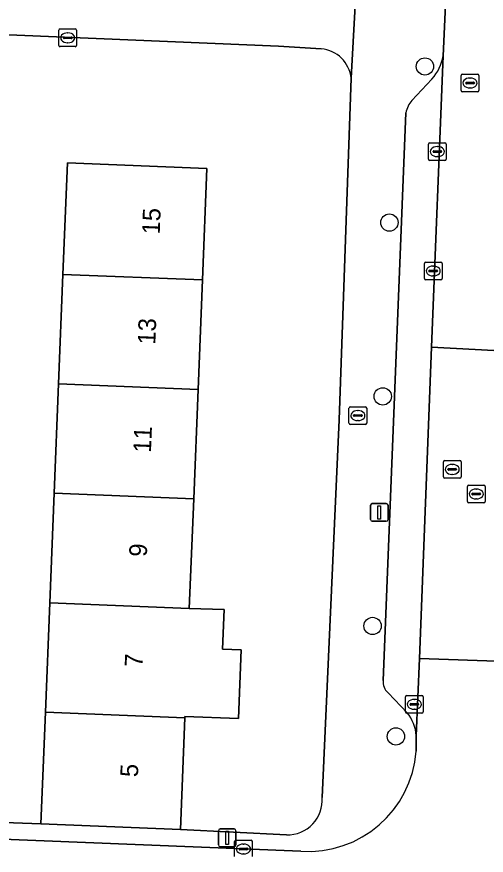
# Model space of a CAD drawing. Extents: x 160732 to 162107, y 387428 to 388479.
# Drawn here: x 161234.75 to 161261.28, y 387527.39 to 387574.75 of the extents above; entities that cross this region are included whole.
import ezdxf

# ---------------------------------------------------------------- set-up
doc = ezdxf.new("R2010")
doc.units = 0
for name, color, linetype in [('IMGEO_Boom', 7, 'Continuous'), ('IMGEO_Brandkraan', 7, 'Continuous'), ('IMGEO_Erf', 7, 'Continuous'), ('IMGEO_Kolk', 7, 'Continuous'), ('IMGEO_Lichtmast', 7, 'Continuous'), ('IMGEO_Muur', 7, 'Continuous'), ('IMGEO_Pand', 7, 'Continuous'), ('IMGEO_Pand_nummerreeks', 7, 'Continuous'), ('IMGEO_Parkeervlak_open', 7, 'Continuous'), ('IMGEO_Rijbaan_lokaal_open', 7, 'Continuous'), ('IMGEO_Rioolput', 7, 'Continuous'), ('IMGEO_Voetpad_open', 7, 'Continuous')]:
    doc.layers.add(name, color=color, linetype=linetype)

msp = doc.modelspace()

# ---------------------------------------------------------------- linework, layer by layer
at = {"layer": 'IMGEO_Boom'}
for centre in [(161257.814, 387571.946), (161255.806, 387563.132), (161255.43, 387553.312), (161254.855, 387540.341), (161256.173, 387534.1)]:
    msp.add_circle(centre, 0.489, dxfattribs=at)
at = {"layer": 'IMGEO_Brandkraan'}
for p, q in [((161253.598, 387552.727), (161254.45, 387552.727)), ((161253.523, 387551.801), (161253.523, 387552.653)), ((161253.782, 387552.221), (161253.782, 387552.233)), ((161253.825, 387552.27), (161254.223, 387552.27)), ((161254.011, 387552.507), (161254.036, 387552.507)), ((161254.266, 387552.233), (161254.266, 387552.221)), ((161254.524, 387552.653), (161254.524, 387551.801)), ((161254.22, 387552.184), (161253.822, 387552.184)), ((161254.034, 387551.947), (161254.009, 387551.947)), ((161254.45, 387551.727), (161253.598, 387551.727))]:
    msp.add_line(p, q, dxfattribs=at)
for points in [[(161253.598, 387552.727), (161254.45, 387552.727)], [(161253.523, 387551.801), (161253.523, 387552.653)], [(161254.524, 387552.653), (161254.524, 387551.801)], [(161254.45, 387551.727), (161253.598, 387551.727)]]:
    msp.add_lwpolyline(points, dxfattribs=at)
for centre, radius, start, end in [((161253.6, 387552.651), 0.0765, 91.552, 178.448), ((161253.6, 387552.651), 0.0765, 91.552, 178.448), ((161254.448, 387552.651), 0.0765, 1.552, 88.448), ((161254.448, 387552.651), 0.0765, 1.552, 88.448), ((161253.822, 387552.23), 0.0403, 85.8775, 175.7526), ((161253.819, 387552.22), 0.0366, 178.938, 274.7102), ((161254.223, 387552.227), 0.043, 264.8664, 352.4533), ((161254.227, 387552.232), 0.0386, 1.7309, 96.639), ((161253.6, 387551.803), 0.0765, 181.552, 268.448), ((161253.6, 387551.803), 0.0765, 181.552, 268.448), ((161254.448, 387551.803), 0.0765, 271.552, 358.448), ((161254.448, 387551.803), 0.0765, 271.552, 358.448)]:
    msp.add_arc(centre, radius, start, end, dxfattribs=at)
for centre, major_axis, ratio, start_param, end_param in [((161254.01, 387552.227), (-0.387, 0.002), 0.722429, 4.712389, 7.853982), ((161254.035, 387552.227), (-0.39, 0.002), 0.717154, 1.570796, 4.712389)]:
    msp.add_ellipse(centre, major_axis=major_axis, ratio=ratio, start_param=start_param, end_param=end_param, dxfattribs=at)
at = {"layer": 'IMGEO_Erf'}
for points in [[(161251.955, 387572.941), (161249.545, 387573.096), (161226.668, 387574.056)], [(161252.004, 387530.659), (161252.973, 387551.992), (161253.645, 387571.282)], [(161237.112, 387554.021), (161237.36, 387560.203), (161237.613, 387566.509), (161245.499, 387566.192), (161245.246, 387559.887), (161244.998, 387553.704), (161244.749, 387547.521), (161244.501, 387541.337), (161246.472, 387541.268), (161246.382, 387539.03), (161247.431, 387538.987), (161247.276, 387535.111), (161244.256, 387535.232), (161244.253, 387535.154), (161244, 387528.851), (161250.001, 387528.546)], [(161227.321, 387529.476), (161236.114, 387529.168), (161236.367, 387535.471), (161236.615, 387541.654), (161236.863, 387547.837), (161237.112, 387554.021)]]:
    msp.add_lwpolyline(points, dxfattribs=at)
for centre, radius, start, end in [((161251.79, 387571.083), 1.866, 6.1339, 84.9268), ((161250.052, 387530.503), 1.958, 268.4981, 4.5637)]:
    msp.add_arc(centre, radius, start, end, dxfattribs=at)
at = {"layer": 'IMGEO_Kolk'}
for p, q in [((161237.207, 387574.066), (161238.059, 387574.066)), ((161237.132, 387573.14), (161237.132, 387573.992)), ((161237.391, 387573.56), (161237.391, 387573.572)), ((161237.434, 387573.609), (161237.832, 387573.609)), ((161237.62, 387573.846), (161237.645, 387573.846)), ((161237.875, 387573.572), (161237.875, 387573.56)), ((161238.133, 387573.992), (161238.133, 387573.14)), ((161238.059, 387573.066), (161237.207, 387573.066)), ((161237.829, 387573.523), (161237.431, 387573.523)), ((161237.643, 387573.286), (161237.618, 387573.286)), ((161258.016, 387566.713), (161258.016, 387567.565)), ((161258.091, 387567.639), (161258.943, 387567.639)), ((161258.504, 387567.419), (161258.529, 387567.419)), ((161259.017, 387567.565), (161259.017, 387566.713)), ((161258.275, 387567.133), (161258.275, 387567.145)), ((161258.713, 387567.096), (161258.315, 387567.096)), ((161258.318, 387567.182), (161258.716, 387567.182)), ((161258.759, 387567.145), (161258.759, 387567.133)), ((161258.943, 387566.639), (161258.091, 387566.639)), ((161258.527, 387566.859), (161258.502, 387566.859)), ((161257.781, 387559.966), (161257.781, 387560.818)), ((161257.856, 387560.892), (161258.708, 387560.892)), ((161258.782, 387560.818), (161258.782, 387559.966)), ((161258.04, 387560.386), (161258.04, 387560.398)), ((161258.478, 387560.349), (161258.08, 387560.349)), ((161258.083, 387560.435), (161258.481, 387560.435)), ((161258.269, 387560.672), (161258.294, 387560.672)), ((161258.524, 387560.398), (161258.524, 387560.386)), ((161258.708, 387559.892), (161257.856, 387559.892)), ((161258.292, 387560.112), (161258.267, 387560.112)), ((161256.716, 387535.49), (161256.716, 387536.342)), ((161256.791, 387536.416), (161257.643, 387536.416)), ((161257.204, 387536.196), (161257.229, 387536.196)), ((161257.717, 387536.342), (161257.717, 387535.49)), ((161256.975, 387535.91), (161256.975, 387535.922)), ((161257.413, 387535.873), (161257.015, 387535.873)), ((161257.018, 387535.959), (161257.416, 387535.959)), ((161257.459, 387535.922), (161257.459, 387535.91)), ((161257.643, 387535.416), (161256.791, 387535.416)), ((161257.227, 387535.636), (161257.202, 387535.636)), ((161247.06, 387527.319), (161247.06, 387528.171)), ((161247.135, 387528.245), (161247.987, 387528.245)), ((161248.061, 387528.171), (161248.061, 387527.319)), ((161247.319, 387527.739), (161247.319, 387527.751)), ((161247.757, 387527.702), (161247.359, 387527.702)), ((161247.362, 387527.788), (161247.76, 387527.788)), ((161247.548, 387528.025), (161247.573, 387528.025)), ((161247.803, 387527.751), (161247.803, 387527.739)), ((161247.571, 387527.465), (161247.546, 387527.465))]:
    msp.add_line(p, q, dxfattribs=at)
for points in [[(161237.207, 387574.066), (161238.059, 387574.066)], [(161237.132, 387573.14), (161237.132, 387573.992)], [(161238.133, 387573.992), (161238.133, 387573.14)], [(161238.059, 387573.066), (161237.207, 387573.066)], [(161258.016, 387566.713), (161258.016, 387567.565)], [(161258.091, 387567.639), (161258.943, 387567.639)], [(161259.017, 387567.565), (161259.017, 387566.713)], [(161258.943, 387566.639), (161258.091, 387566.639)], [(161257.781, 387559.966), (161257.781, 387560.818)], [(161257.856, 387560.892), (161258.708, 387560.892)], [(161258.782, 387560.818), (161258.782, 387559.966)], [(161258.708, 387559.892), (161257.856, 387559.892)], [(161256.716, 387535.49), (161256.716, 387536.342)], [(161256.791, 387536.416), (161257.643, 387536.416)], [(161257.717, 387536.342), (161257.717, 387535.49)], [(161257.643, 387535.416), (161256.791, 387535.416)], [(161247.06, 387527.319), (161247.06, 387528.171)], [(161247.135, 387528.245), (161247.987, 387528.245)], [(161248.061, 387528.171), (161248.061, 387527.319)]]:
    msp.add_lwpolyline(points, dxfattribs=at)
for centre, radius, start, end in [((161237.209, 387573.99), 0.0765, 91.552, 178.448), ((161237.209, 387573.99), 0.0765, 91.552, 178.448), ((161238.057, 387573.99), 0.0765, 1.552, 88.448), ((161238.057, 387573.99), 0.0765, 1.552, 88.448), ((161237.431, 387573.569), 0.0403, 85.8775, 175.7526), ((161237.428, 387573.559), 0.0366, 178.938, 274.7102), ((161237.832, 387573.566), 0.043, 264.8664, 352.4533), ((161237.836, 387573.571), 0.0386, 1.7309, 96.639), ((161237.209, 387573.142), 0.0765, 181.552, 268.448), ((161237.209, 387573.142), 0.0765, 181.552, 268.448), ((161238.057, 387573.142), 0.0765, 271.552, 358.448), ((161238.057, 387573.142), 0.0765, 271.552, 358.448), ((161258.093, 387567.563), 0.0765, 91.552, 178.448), ((161258.093, 387567.563), 0.0765, 91.552, 178.448), ((161258.941, 387567.563), 0.0765, 1.552, 88.448), ((161258.941, 387567.563), 0.0765, 1.552, 88.448), ((161258.315, 387567.142), 0.0403, 85.8775, 175.7526), ((161258.312, 387567.132), 0.0366, 178.938, 274.7102), ((161258.716, 387567.139), 0.043, 264.8664, 352.4533), ((161258.72, 387567.144), 0.0386, 1.7309, 96.639), ((161258.093, 387566.715), 0.0765, 181.552, 268.448), ((161258.093, 387566.715), 0.0765, 181.552, 268.448), ((161258.941, 387566.715), 0.0765, 271.552, 358.448), ((161258.941, 387566.715), 0.0765, 271.552, 358.448), ((161257.858, 387560.816), 0.0765, 91.552, 178.448), ((161257.858, 387560.816), 0.0765, 91.552, 178.448), ((161258.706, 387560.816), 0.0765, 1.552, 88.448), ((161258.706, 387560.816), 0.0765, 1.552, 88.448), ((161258.08, 387560.395), 0.0403, 85.8775, 175.7526), ((161258.077, 387560.385), 0.0366, 178.938, 274.7102), ((161258.481, 387560.392), 0.043, 264.8664, 352.4533), ((161258.485, 387560.397), 0.0386, 1.7309, 96.639), ((161257.858, 387559.968), 0.0765, 181.552, 268.448), ((161257.858, 387559.968), 0.0765, 181.552, 268.448), ((161258.706, 387559.968), 0.0765, 271.552, 358.448), ((161258.706, 387559.968), 0.0765, 271.552, 358.448), ((161256.793, 387536.34), 0.0765, 91.552, 178.448), ((161256.793, 387536.34), 0.0765, 91.552, 178.448), ((161257.641, 387536.34), 0.0765, 1.552, 88.448), ((161257.641, 387536.34), 0.0765, 1.552, 88.448), ((161257.015, 387535.919), 0.0403, 85.8775, 175.7526), ((161257.012, 387535.909), 0.0366, 178.938, 274.7102), ((161257.416, 387535.916), 0.043, 264.8664, 352.4533), ((161257.42, 387535.921), 0.0386, 1.7309, 96.639), ((161256.793, 387535.492), 0.0765, 181.552, 268.448), ((161256.793, 387535.492), 0.0765, 181.552, 268.448), ((161257.641, 387535.492), 0.0765, 271.552, 358.448), ((161257.641, 387535.492), 0.0765, 271.552, 358.448), ((161247.137, 387528.169), 0.0765, 91.552, 178.448), ((161247.137, 387528.169), 0.0765, 91.552, 178.448), ((161247.985, 387528.169), 0.0765, 1.552, 88.448), ((161247.985, 387528.169), 0.0765, 1.552, 88.448), ((161247.359, 387527.748), 0.0403, 85.8775, 175.7526), ((161247.356, 387527.738), 0.0366, 178.938, 274.7102), ((161247.76, 387527.745), 0.043, 264.8664, 352.4533), ((161247.764, 387527.75), 0.0386, 1.7309, 96.639)]:
    msp.add_arc(centre, radius, start, end, dxfattribs=at)
for centre, major_axis, ratio, start_param, end_param in [((161237.619, 387573.566), (-0.387, 0.002), 0.722429, 4.712389, 7.853982), ((161237.644, 387573.566), (-0.39, 0.002), 0.717154, 1.570796, 4.712389), ((161258.503, 387567.139), (-0.387, 0.002), 0.722429, 4.712389, 7.853982), ((161258.528, 387567.139), (-0.39, 0.002), 0.717154, 1.570796, 4.712389), ((161258.268, 387560.392), (-0.387, 0.002), 0.722429, 4.712389, 7.853982), ((161258.293, 387560.392), (-0.39, 0.002), 0.717154, 1.570796, 4.712389), ((161257.203, 387535.916), (-0.387, 0.002), 0.722429, 4.712389, 7.853982), ((161257.228, 387535.916), (-0.39, 0.002), 0.717154, 1.570796, 4.712389), ((161247.547, 387527.745), (-0.387, 0.002), 0.722429, 4.712389, 7.853982), ((161247.572, 387527.745), (-0.39, 0.002), 0.717154, 1.570796, 4.712389)]:
    msp.add_ellipse(centre, major_axis=major_axis, ratio=ratio, start_param=start_param, end_param=end_param, dxfattribs=at)
at = {"layer": 'IMGEO_Lichtmast'}
for p, q in [((161254.741, 387546.359), (161254.741, 387547.159)), ((161254.741, 387547.159), (161254.741, 387546.359)), ((161254.841, 387547.259), (161255.631, 387547.259)), ((161255.631, 387547.259), (161254.841, 387547.259)), ((161255.731, 387547.159), (161255.731, 387546.359)), ((161255.731, 387546.359), (161255.731, 387547.159)), ((161255.631, 387546.259), (161254.841, 387546.259)), ((161254.841, 387546.259), (161255.631, 387546.259)), ((161246.145, 387527.974), (161246.145, 387528.774)), ((161246.145, 387528.774), (161246.145, 387527.974)), ((161246.245, 387528.874), (161247.035, 387528.874)), ((161247.035, 387528.874), (161246.245, 387528.874)), ((161247.135, 387528.774), (161247.135, 387527.974)), ((161247.135, 387527.974), (161247.135, 387528.774)), ((161247.035, 387527.874), (161246.245, 387527.874)), ((161246.245, 387527.874), (161247.035, 387527.874))]:
    msp.add_line(p, q, dxfattribs=at)
for points in [[(161255.161, 387547.134), (161255.311, 387547.134), (161255.311, 387546.384), (161255.161, 387546.384), (161255.161, 387547.134)], [(161246.565, 387528.749), (161246.715, 387528.749), (161246.715, 387527.999), (161246.565, 387527.999), (161246.565, 387528.749)]]:
    msp.add_lwpolyline(points, dxfattribs=at)
for centre, start, end in [((161254.841, 387547.159), 90, 180), ((161254.841, 387547.159), 90, 180), ((161255.631, 387547.159), 0, 90), ((161255.631, 387547.159), 360, 90), ((161254.841, 387546.359), 180, 270), ((161254.841, 387546.359), 180, 270), ((161255.631, 387546.359), 270, 0), ((161255.631, 387546.359), 270, 0), ((161246.245, 387528.774), 90, 180), ((161246.245, 387528.774), 90, 180), ((161247.035, 387528.774), 0, 90), ((161247.035, 387528.774), 360, 90), ((161246.245, 387527.974), 180, 270), ((161246.245, 387527.974), 180, 270), ((161247.035, 387527.974), 270, 0), ((161247.035, 387527.974), 270, 0)]:
    msp.add_arc(centre, 0.1, start, end, dxfattribs=at)
at = {"layer": 'IMGEO_Muur'}
msp.add_lwpolyline([(161227.321, 387529.476), (161236.114, 387529.168)], dxfattribs=at)
at = {"layer": 'IMGEO_Pand'}
for points in [[(161245.246, 387559.887), (161245.499, 387566.192), (161237.613, 387566.509), (161237.36, 387560.203)], [(161237.36, 387560.203), (161237.112, 387554.021), (161244.998, 387553.704), (161245.246, 387559.887)], [(161244.749, 387547.521), (161244.998, 387553.704), (161237.112, 387554.021), (161236.863, 387547.837)], [(161236.863, 387547.837), (161236.615, 387541.654), (161244.501, 387541.337), (161244.749, 387547.521)], [(161247.431, 387538.987), (161246.382, 387539.03), (161246.472, 387541.268), (161244.501, 387541.337), (161236.615, 387541.654), (161236.367, 387535.471), (161244.253, 387535.154), (161244.256, 387535.232), (161247.276, 387535.111)], [(161244, 387528.851), (161244.253, 387535.154), (161236.367, 387535.471), (161236.114, 387529.168)]]:
    msp.add_lwpolyline(points, close=True, dxfattribs=at)
at = {"layer": 'IMGEO_Parkeervlak_open'}
for points in [[(161257.326, 387534.142), (161257.501, 387538.511), (161258.186, 387556.1), (161258.836, 387572.551)], [(161258.211, 387571.233), (161257.074, 387570.026)], [(161256.743, 387569.335), (161255.462, 387537.265)], [(161255.731, 387536.566), (161256.807, 387535.436)]]:
    msp.add_lwpolyline(points, dxfattribs=at)
for centre, radius, start, end in [((161256.275, 387572.958), 2.593, 318.2961, 350.963), ((161258.112, 387569.104), 1.389, 138.3894, 170.4203), ((161256.195, 387537.146), 0.743, 170.7745, 231.3225), ((161254.995, 387533.958), 2.339, 4.5127, 39.197)]:
    msp.add_arc(centre, radius, start, end, dxfattribs=at)
at = {"layer": 'IMGEO_Rijbaan_lokaal_open'}
msp.add_lwpolyline([(161265.221, 387606.137), (161265.309, 387608.273), (161260.275, 387608.45), (161260.267, 387607.109), (161258.993, 387575.867), (161258.836, 387572.551), (161258.186, 387556.1), (161263.113, 387555.827)], close=True, dxfattribs=at)
for points in [[(161263.046, 387554.664), (161263.113, 387555.827), (161258.186, 387556.1), (161257.501, 387538.511), (161262.402, 387538.329), (161262.436, 387539.195)], [(161262.011, 387529.866), (161262.402, 387538.329), (161257.501, 387538.511), (161257.326, 387534.142), (161257.321, 387533.276)], [(161250.799, 387527.613), (161224.12, 387528.698), (161185.233, 387530.24), (161156.757, 387531.52), (161156.756, 387529.831), (161156.521, 387526.524), (161157.05, 387526.491), (161182.151, 387525.401), (161185.563, 387525.285), (161228.389, 387523.514), (161228.548, 387523.509), (161244.661, 387522.856), (161247.682, 387522.742), (161252.229, 387522.571)]]:
    msp.add_lwpolyline(points, dxfattribs=at)
msp.add_arc((161251.2, 387533.739), 6.139, 266.2574, 355.6777, dxfattribs=at)
at = {"layer": 'IMGEO_Rioolput'}
for p, q in [((161259.864, 387570.589), (161259.864, 387571.441)), ((161259.939, 387571.515), (161260.791, 387571.515)), ((161260.352, 387571.295), (161260.377, 387571.295)), ((161260.865, 387571.441), (161260.865, 387570.589)), ((161260.123, 387571.009), (161260.123, 387571.021)), ((161260.561, 387570.972), (161260.163, 387570.972)), ((161260.166, 387571.058), (161260.564, 387571.058)), ((161260.375, 387570.735), (161260.35, 387570.735)), ((161260.607, 387571.021), (161260.607, 387571.009)), ((161260.791, 387570.515), (161259.939, 387570.515)), ((161258.855, 387548.76), (161258.855, 387549.612)), ((161258.93, 387549.686), (161259.782, 387549.686)), ((161259.343, 387549.466), (161259.368, 387549.466)), ((161259.856, 387549.612), (161259.856, 387548.76)), ((161259.114, 387549.18), (161259.114, 387549.192)), ((161259.552, 387549.143), (161259.154, 387549.143)), ((161259.157, 387549.229), (161259.555, 387549.229)), ((161259.366, 387548.906), (161259.341, 387548.906)), ((161259.598, 387549.192), (161259.598, 387549.18)), ((161259.782, 387548.686), (161258.93, 387548.686)), ((161260.212, 387547.37), (161260.212, 387548.222)), ((161260.287, 387548.296), (161261.139, 387548.296)), ((161260.7, 387548.076), (161260.725, 387548.076)), ((161261.213, 387548.222), (161261.213, 387547.37)), ((161260.471, 387547.79), (161260.471, 387547.802)), ((161260.909, 387547.753), (161260.511, 387547.753)), ((161260.514, 387547.839), (161260.912, 387547.839)), ((161260.723, 387547.516), (161260.698, 387547.516)), ((161260.955, 387547.802), (161260.955, 387547.79)), ((161261.139, 387547.296), (161260.287, 387547.296))]:
    msp.add_line(p, q, dxfattribs=at)
for points in [[(161259.864, 387570.589), (161259.864, 387571.441)], [(161259.939, 387571.515), (161260.791, 387571.515)], [(161260.865, 387571.441), (161260.865, 387570.589)], [(161260.791, 387570.515), (161259.939, 387570.515)], [(161258.855, 387548.76), (161258.855, 387549.612)], [(161258.93, 387549.686), (161259.782, 387549.686)], [(161259.856, 387549.612), (161259.856, 387548.76)], [(161259.782, 387548.686), (161258.93, 387548.686)], [(161260.212, 387547.37), (161260.212, 387548.222)], [(161260.287, 387548.296), (161261.139, 387548.296)], [(161261.213, 387548.222), (161261.213, 387547.37)], [(161261.139, 387547.296), (161260.287, 387547.296)]]:
    msp.add_lwpolyline(points, dxfattribs=at)
for centre, radius, start, end in [((161259.941, 387571.439), 0.0765, 91.552, 178.448), ((161259.941, 387571.439), 0.0765, 91.552, 178.448), ((161260.789, 387571.439), 0.0765, 1.552, 88.448), ((161260.789, 387571.439), 0.0765, 1.552, 88.448), ((161260.163, 387571.018), 0.0403, 85.8775, 175.7526), ((161260.16, 387571.008), 0.0366, 178.938, 274.7102), ((161260.564, 387571.015), 0.043, 264.8664, 352.4533), ((161260.568, 387571.02), 0.0386, 1.7309, 96.639), ((161259.941, 387570.591), 0.0765, 181.552, 268.448), ((161259.941, 387570.591), 0.0765, 181.552, 268.448), ((161260.789, 387570.591), 0.0765, 271.552, 358.448), ((161260.789, 387570.591), 0.0765, 271.552, 358.448), ((161258.932, 387549.61), 0.0765, 91.552, 178.448), ((161258.932, 387549.61), 0.0765, 91.552, 178.448), ((161259.78, 387549.61), 0.0765, 1.552, 88.448), ((161259.78, 387549.61), 0.0765, 1.552, 88.448), ((161259.154, 387549.189), 0.0403, 85.8775, 175.7526), ((161259.151, 387549.179), 0.0366, 178.938, 274.7102), ((161259.555, 387549.186), 0.043, 264.8664, 352.4533), ((161259.559, 387549.191), 0.0386, 1.7309, 96.639), ((161258.932, 387548.762), 0.0765, 181.552, 268.448), ((161258.932, 387548.762), 0.0765, 181.552, 268.448), ((161259.78, 387548.762), 0.0765, 271.552, 358.448), ((161259.78, 387548.762), 0.0765, 271.552, 358.448), ((161260.289, 387548.22), 0.0765, 91.552, 178.448), ((161260.289, 387548.22), 0.0765, 91.552, 178.448), ((161261.137, 387548.22), 0.0765, 1.552, 88.448), ((161261.137, 387548.22), 0.0765, 1.552, 88.448), ((161260.511, 387547.799), 0.0403, 85.8775, 175.7526), ((161260.508, 387547.789), 0.0366, 178.938, 274.7102), ((161260.912, 387547.796), 0.043, 264.8664, 352.4533), ((161260.916, 387547.801), 0.0386, 1.7309, 96.639), ((161260.289, 387547.372), 0.0765, 181.552, 268.448), ((161260.289, 387547.372), 0.0765, 181.552, 268.448), ((161261.137, 387547.372), 0.0765, 271.552, 358.448), ((161261.137, 387547.372), 0.0765, 271.552, 358.448)]:
    msp.add_arc(centre, radius, start, end, dxfattribs=at)
for centre, major_axis, ratio, start_param, end_param in [((161260.351, 387571.015), (-0.387, 0.002), 0.722429, 4.712389, 7.853982), ((161260.376, 387571.015), (-0.39, 0.002), 0.717154, 1.570796, 4.712389), ((161259.342, 387549.186), (-0.387, 0.002), 0.722429, 4.712389, 7.853982), ((161259.367, 387549.186), (-0.39, 0.002), 0.717154, 1.570796, 4.712389), ((161260.699, 387547.796), (-0.387, 0.002), 0.722429, 4.712389, 7.853982), ((161260.724, 387547.796), (-0.39, 0.002), 0.717154, 1.570796, 4.712389)]:
    msp.add_ellipse(centre, major_axis=major_axis, ratio=ratio, start_param=start_param, end_param=end_param, dxfattribs=at)
at = {"layer": 'IMGEO_Voetpad_open'}
for points in [[(161255.307, 387610.978), (161254.07, 387580.964), (161254.012, 387577.793), (161253.645, 387571.282), (161252.973, 387551.992), (161252.004, 387530.659)], [(161253.645, 387571.282), (161254.012, 387577.793)], [(161163.246, 387576.716), (161186.416, 387575.744), (161187.879, 387575.683), (161225.194, 387574.118), (161226.668, 387574.056), (161249.545, 387573.096), (161251.955, 387572.941)], [(161258.836, 387572.551), (161258.993, 387575.867)], [(161257.074, 387570.026), (161258.211, 387571.233)], [(161255.462, 387537.265), (161256.743, 387569.335)], [(161256.807, 387535.436), (161255.731, 387536.566)], [(161250.001, 387528.546), (161244, 387528.851), (161236.114, 387529.168), (161227.321, 387529.476), (161224.909, 387529.559), (161225.041, 387533.386), (161225.192, 387535.655), (161223.665, 387535.731), (161223.523, 387535.736), (161223.347, 387529.985), (161223.236, 387529.657)], [(161257.321, 387533.276), (161257.326, 387534.142)], [(161224.12, 387528.698), (161250.799, 387527.613)]]:
    msp.add_lwpolyline(points, dxfattribs=at)
for centre, radius, start, end in [((161251.79, 387571.083), 1.866, 6.1339, 84.9268), ((161256.275, 387572.958), 2.593, 318.2961, 350.963), ((161258.112, 387569.104), 1.389, 138.3894, 170.4203), ((161256.195, 387537.146), 0.743, 170.7745, 231.3225), ((161254.995, 387533.958), 2.339, 4.5127, 39.197), ((161251.2, 387533.739), 6.139, 266.2574, 355.6777), ((161250.052, 387530.503), 1.958, 268.4981, 4.5637)]:
    msp.add_arc(centre, radius, start, end, dxfattribs=at)

# ---------------------------------------------------------------- texts
at = {"layer": 'IMGEO_Pand_nummerreeks'}
for s, rotation, p in [('15', 87.7012, (161242.826, 387562.447)), ('13', 87.7012, (161242.577, 387556.223)), ('11', 87.7012, (161242.331, 387550.114)), ('9', 87.7012, (161242.096, 387544.236)), ('7', 87.7026, (161241.846, 387538.013)), ('5', 87.7012, (161241.596, 387531.789))]:
    msp.add_text(s, height=1, rotation=rotation, dxfattribs=at).set_placement(p)

doc.saveas('drawing.dxf')
